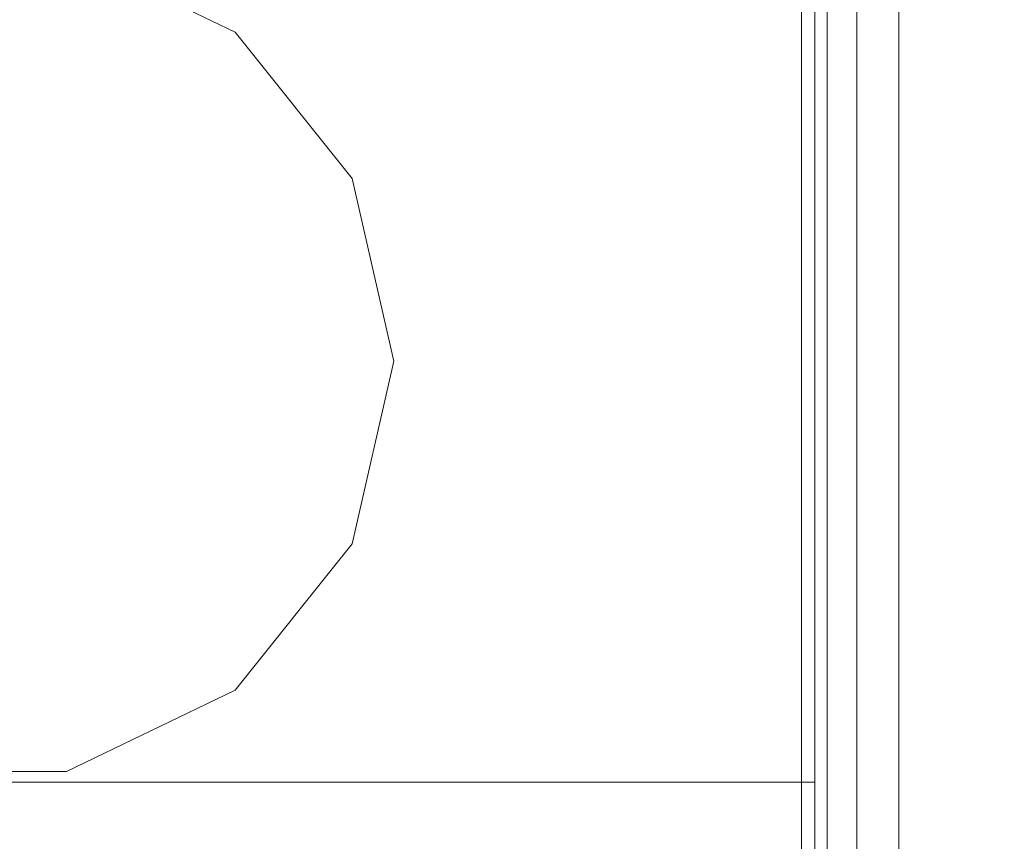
# Model space of a CAD drawing. Header units: inches. Extents: x 813 to 1305, y 19 to 194.
# Tile 676 of 875: x 1299.55 to 1301.89, y 104.09 to 106.04. Entities that reach past the tile are written whole.
import ezdxf

# ---------------------------------------------------------------- set-up
doc = ezdxf.new("R2010")
doc.units = ezdxf.units.IN
doc.header["$MEASUREMENT"] = 0
for name, color, linetype, true_color in [('CET color Grey19', 7, 'Continuous', 0x2f2e34), ('CET color Grey2', 7, 'Continuous', 0x060606), ('CET color Grey98', 7, 'Continuous', 0xfafafa)]:
    doc.layers.add(name, color=color, linetype=linetype, true_color=true_color)
doc.layers.add('CET Default', color=7, linetype='Continuous')

# ---------------------------------------------------------------- blocks, each defined once
blk = doc.blocks.new('*C176')
at = {"layer": 'CET color Grey2', "linetype": 'Continuous', "lineweight": 0}
for points, invisible_edges in [([(40, 2.5, 0.5), (42, 2.5, 0.5), (42, 0.5, 0.5), (40, 2.5, 0.5)], 4), ([(40, 2.5, 0.5), (42, 0.5, 0.5), (40, 0.5, 0.5), (40, 2.5, 0.5)], 9), ([(40, 0.5, 49.4213), (42, 0.5, 49.4213), (42, 2.5, 49.4213), (40, 0.5, 49.4213)], 4), ([(40, 0.5, 49.4213), (42, 2.5, 49.4213), (40, 2.5, 49.4213), (40, 0.5, 49.4213)], 9), ([(42, 0.5, 0.5), (42, 2.5, 0.5), (42, 2.5, 49.4213), (42, 0.5, 0.5)], 4), ([(42, 0.5, 0.5), (42, 2.5, 49.4213), (42, 0.5, 49.4213), (42, 0.5, 0.5)], 9), ([(39.3765, 2.2818), (39.7775, 2.4749), (41, 1.5), (39.3765, 2.2818)], 6), ([(41, 1.5, 0.5), (39.7775, 2.4749, 0.5), (39.3765, 2.2818, 0.5), (41, 1.5, 0.5)], 13), ([(39.7775, 2.4749), (40.2225, 2.4749), (41, 1.5), (39.7775, 2.4749)], 6), ([(41, 1.5, 0.5), (40.2225, 2.4749, 0.5), (39.7775, 2.4749, 0.5), (41, 1.5, 0.5)], 13), ([(40.2225, 2.4749), (40.6235, 2.2818), (41, 1.5), (40.2225, 2.4749)], 6), ([(41, 1.5, 0.5), (40.6235, 2.2818, 0.5), (40.2225, 2.4749, 0.5), (41, 1.5, 0.5)], 13), ([(40.2225, 2.4749), (40.6235, 2.2818, 0.5), (40.6235, 2.2818), (40.2225, 2.4749)], 9), ([(40.2225, 2.4749), (40.2225, 2.4749, 0.5), (40.6235, 2.2818, 0.5), (40.2225, 2.4749)], 4), ([(39.099, 1.9339), (39.3765, 2.2818), (41, 1.5), (39.099, 1.9339)], 6), ([(41, 1.5, 0.5), (39.3765, 2.2818, 0.5), (39.099, 1.9339, 0.5), (41, 1.5, 0.5)], 13), ([(40.6235, 2.2818), (40.901, 1.9339), (41, 1.5), (40.6235, 2.2818)], 4), ([(41, 1.5, 0.5), (40.901, 1.9339, 0.5), (40.6235, 2.2818, 0.5), (41, 1.5, 0.5)], 4), ([(40.6235, 2.2818), (40.901, 1.9339, 0.5), (40.901, 1.9339), (40.6235, 2.2818)], 9), ([(40.6235, 2.2818), (40.6235, 2.2818, 0.5), (40.901, 1.9339, 0.5), (40.6235, 2.2818)], 4), ([(39, 1.5), (39.099, 1.9339), (41, 1.5), (39, 1.5)], 6), ([(41, 1.5, 0.5), (39.099, 1.9339, 0.5), (39, 1.5, 0.5), (41, 1.5, 0.5)], 13), ([(40.901, 1.9339), (41, 1.5, 0.5), (41, 1.5), (40.901, 1.9339)], 9), ([(40.901, 1.9339), (40.901, 1.9339, 0.5), (41, 1.5, 0.5), (40.901, 1.9339)], 4), ([(39.099, 1.0661), (39, 1.5), (41, 1.5), (39.099, 1.0661)], 6), ([(41, 1.5, 0.5), (39, 1.5, 0.5), (39.099, 1.0661, 0.5), (41, 1.5, 0.5)], 13), ([(39.3765, 0.7182), (39.099, 1.0661), (41, 1.5), (39.3765, 0.7182)], 6), ([(41, 1.5, 0.5), (39.099, 1.0661, 0.5), (39.3765, 0.7182, 0.5), (41, 1.5, 0.5)], 13), ([(39.7775, 0.5251), (39.3765, 0.7182), (41, 1.5), (39.7775, 0.5251)], 6), ([(41, 1.5, 0.5), (39.3765, 0.7182, 0.5), (39.7775, 0.5251, 0.5), (41, 1.5, 0.5)], 13), ([(40.2225, 0.5251), (39.7775, 0.5251), (41, 1.5), (40.2225, 0.5251)], 6), ([(41, 1.5, 0.5), (39.7775, 0.5251, 0.5), (40.2225, 0.5251, 0.5), (41, 1.5, 0.5)], 13), ([(40.6235, 0.7182), (40.2225, 0.5251), (41, 1.5), (40.6235, 0.7182)], 6), ([(41, 1.5, 0.5), (40.2225, 0.5251, 0.5), (40.6235, 0.7182, 0.5), (41, 1.5, 0.5)], 13), ([(40.901, 1.0661), (40.6235, 0.7182), (41, 1.5), (40.901, 1.0661)], 2), ([(41, 1.5, 0.5), (40.6235, 0.7182, 0.5), (40.901, 1.0661, 0.5), (41, 1.5, 0.5)], 9), ([(41, 1.5), (41, 1.5, 0.5), (40.901, 1.0661, 0.5), (41, 1.5)], 4), ([(41, 1.5), (40.901, 1.0661, 0.5), (40.901, 1.0661), (41, 1.5)], 9), ([(40.901, 1.0661), (40.6235, 0.7182, 0.5), (40.6235, 0.7182), (40.901, 1.0661)], 9), ([(40.901, 1.0661), (40.901, 1.0661, 0.5), (40.6235, 0.7182, 0.5), (40.901, 1.0661)], 4), ([(40.6235, 0.7182), (40.2225, 0.5251, 0.5), (40.2225, 0.5251), (40.6235, 0.7182)], 9), ([(40.6235, 0.7182), (40.6235, 0.7182, 0.5), (40.2225, 0.5251, 0.5), (40.6235, 0.7182)], 4), ([(40.2225, 0.5251), (39.7775, 0.5251, 0.5), (39.7775, 0.5251), (40.2225, 0.5251)], 9), ([(40.2225, 0.5251), (40.2225, 0.5251, 0.5), (39.7775, 0.5251, 0.5), (40.2225, 0.5251)], 4), ([(40, 0.5, 0.5), (42, 0.5, 0.5), (42, 0.5, 49.4213), (40, 0.5, 0.5)], 4), ([(40, 0.5, 0.5), (42, 0.5, 49.4213), (40, 0.5, 49.4213), (40, 0.5, 0.5)], 9)]:
    blk.add_3dface(points, dxfattribs=dict(at, invisible_edges=invisible_edges))
at = {"layer": 'CET color Grey98', "linetype": 'Continuous', "lineweight": 0}
for points, invisible_edges in [([(0.0312, 0.0197, 49.5), (41.9687, 0.0197, 49.5), (41.9687, 2.9803, 49.5), (0.0312, 0.0197, 49.5)], 4), ([(0.0312, 0.0197, 49.5), (41.9687, 2.9803, 49.5), (0.0312, 2.9803, 49.5), (0.0312, 0.0197, 49.5)], 9), ([(0.0312, 2.9803, 49.25), (41.9687, 2.9803, 49.25), (41.9687, 0.0197, 49.25), (0.0312, 2.9803, 49.25)], 4), ([(0.0312, 2.9803, 49.25), (41.9687, 0.0197, 49.25), (0.0312, 0.0197, 49.25), (0.0312, 2.9803, 49.25)], 9)]:
    blk.add_3dface(points, dxfattribs=dict(at, invisible_edges=invisible_edges))
blk = doc.blocks.new('*C173')
at = {"layer": 'CET Default', "linetype": 'Continuous', "lineweight": 0, "rotation": 359.9999999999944}
blk.add_blockref('*C176', (460.7222, 916.8549), dxfattribs=at)
blk = doc.blocks.new('*C258')
at = {"layer": 'CET color Grey19', "linetype": 'Continuous', "lineweight": 0}
for points, invisible_edges in [([(2.8, 0.2, 0.5), (0.2, 0.2, 0.5), (0.2, 2.8, 0.5), (2.8, 0.2, 0.5)], 4), ([(2.8, 0.2, 0.5), (0.2, 2.8, 0.5), (2.8, 2.8, 0.5), (2.8, 0.2, 0.5)], 9), ([(2.8, 2.8, 49.25), (0.2, 2.8, 49.25), (0.2, 0.2, 49.25), (2.8, 2.8, 49.25)], 4), ([(2.8, 2.8, 49.25), (0.2, 0.2, 49.25), (2.8, 0.2, 49.25), (2.8, 2.8, 49.25)], 9), ([(0.2, 0.2, 0.5), (2.8, 0.2, 0.5), (2.8, 0.2, 49.25), (0.2, 0.2, 0.5)], 4), ([(0.2, 0.2, 0.5), (2.8, 0.2, 49.25), (0.2, 0.2, 49.25), (0.2, 0.2, 0.5)], 9)]:
    blk.add_3dface(points, dxfattribs=dict(at, invisible_edges=invisible_edges))
at = {"layer": 'CET color Grey98', "linetype": 'Continuous', "lineweight": 0}
for points, invisible_edges in [([(2.9, 2.9, 49.5), (0.1, 2.9, 49.5), (0.1, 0.1, 49.5), (2.9, 2.9, 49.5)], 4), ([(2.9, 2.9, 49.5), (0.1, 0.1, 49.5), (2.9, 0.1, 49.5), (2.9, 2.9, 49.5)], 9), ([(0.1, 2.9, 49.25), (2.9, 2.9, 49.25), (0.1, 0.1, 49.25), (0.1, 2.9, 49.25)], 2), ([(0.1, 0.1, 49.25), (2.9, 2.9, 49.25), (2.9, 0.1, 49.25), (0.1, 0.1, 49.25)], 9), ([(2.9, 2.9, 49.35), (0.1, 2.9, 49.35), (0.1, 0.1, 49.35), (2.9, 2.9, 49.35)], 4), ([(2.9, 2.9, 49.35), (0.1, 0.1, 49.35), (2.9, 0.1, 49.35), (2.9, 2.9, 49.35)], 9), ([(0.1, 2.9, 49.25), (2.9, 2.9, 49.25), (0.1, 0.1, 49.25), (0.1, 2.9, 49.25)], 2), ([(0.1, 0.1, 49.25), (2.9, 2.9, 49.25), (2.9, 0.1, 49.25), (0.1, 0.1, 49.25)], 9), ([(0.1, 0.0293, 49.4707), (2.9, 0.1, 49.5), (0.1, 0.1, 49.5), (0.1, 0.0293, 49.4707)], 9), ([(0.1, 0.0293, 49.4707), (2.9, 0.0293, 49.4707), (2.9, 0.1, 49.5), (0.1, 0.0293, 49.4707)], 4), ([(0.1, 0.1, 49.25), (2.9, 0.0293, 49.2793), (0.1, 0.0293, 49.2793), (0.1, 0.1, 49.25)], 9), ([(0.1, 0.1, 49.25), (2.9, 0.1, 49.25), (2.9, 0.0293, 49.2793), (0.1, 0.1, 49.25)], 4), ([(2.9, 0.1, 49.35), (0.1, 0.1, 49.35), (0.1, 0, 49.35), (2.9, 0.1, 49.35)], 4), ([(2.9, 0.1, 49.35), (0.1, 0, 49.35), (2.9, 0, 49.35), (2.9, 0.1, 49.35)], 9), ([(0.1, 0.1, 49.25), (2.9, 0.1, 49.25), (0.1, 0, 49.25), (0.1, 0.1, 49.25)], 2), ([(0.1, 0, 49.25), (2.9, 0.1, 49.25), (2.9, 0, 49.25), (0.1, 0, 49.25)], 9), ([(0.1, 0, 49.4), (2.9, 0.0293, 49.4707), (0.1, 0.0293, 49.4707), (0.1, 0, 49.4)], 9), ([(0.1, 0, 49.4), (2.9, 0, 49.4), (2.9, 0.0293, 49.4707), (0.1, 0, 49.4)], 4), ([(0.1, 0.0293, 49.2793), (2.9, 0, 49.35), (0.1, 0, 49.35), (0.1, 0.0293, 49.2793)], 9), ([(0.1, 0.0293, 49.2793), (2.9, 0.0293, 49.2793), (2.9, 0, 49.35), (0.1, 0.0293, 49.2793)], 4), ([(2.9, 0, 49.35), (2.9, 0, 49.4), (0.1, 0, 49.4), (2.9, 0, 49.35)], 4), ([(2.9, 0, 49.35), (0.1, 0, 49.4), (0.1, 0, 49.35), (2.9, 0, 49.35)], 9), ([(2.9, 0, 49.25), (2.9, 0, 49.35), (0.1, 0, 49.35), (2.9, 0, 49.25)], 4), ([(2.9, 0, 49.25), (0.1, 0, 49.35), (0.1, 0, 49.25), (2.9, 0, 49.25)], 9)]:
    blk.add_3dface(points, dxfattribs=dict(at, invisible_edges=invisible_edges))
blk = doc.blocks.new('*C259')
at = {"layer": 'CET Default', "linetype": 'Continuous', "lineweight": 0, "rotation": 269.9999999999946}
blk.add_blockref('*C258', (502.7222, 919.8549), dxfattribs=at)

msp = doc.modelspace()

# ---------------------------------------------------------------- block references
at = {"layer": 'CET Default', "linetype": 'Continuous', "lineweight": 0}
for name in ['*C173', '*C259']:
    msp.add_blockref(name, (798.7199, -813.1289), dxfattribs=at)

doc.saveas('drawing.dxf')
